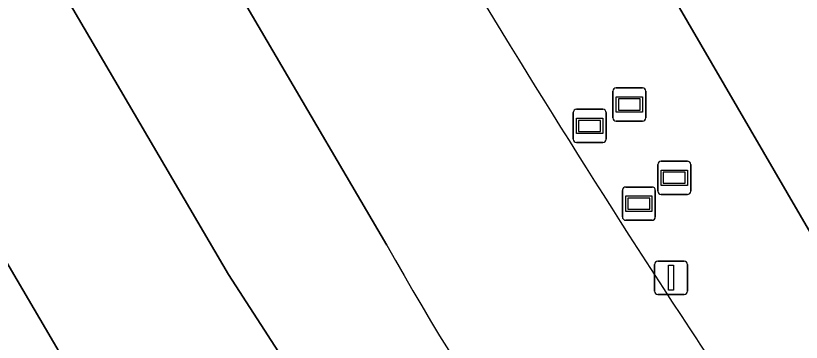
# Model space of a CAD drawing. Extents: x 155018 to 156648, y 383979 to 385733.
# Drawn here: x 155965.2 to 155988.81, y 384833.82 to 384843.64 of the extents above; entities that cross this region are included whole.
import ezdxf

# ---------------------------------------------------------------- set-up
doc = ezdxf.new("R2010")
doc.units = 0
for name, color, linetype in [('IMGEO_Berm_groen', 7, 'Continuous'), ('IMGEO_Parkeervlak_gesloten', 7, 'Continuous'), ('IMGEO_Parkeervlak_open', 7, 'Continuous'), ('IMGEO_Rijbaan_lokaal_gesloten', 7, 'Continuous'), ('IMGEO_Verkeersbordpaal', 7, 'Continuous'), ('IMGEO_Verkeerseiland_groen', 7, 'Continuous'), ('IMGEO_Wegwijzer', 7, 'Continuous')]:
    doc.layers.add(name, color=color, linetype=linetype)

msp = doc.modelspace()

# ---------------------------------------------------------------- linework, layer by layer
at = {"layer": 'IMGEO_Berm_groen'}
msp.add_lwpolyline([(155988.811, 384829.4), (155990.533, 384827.145), (155997.001, 384833.299), (155995.302, 384836.121), (155991.052, 384833.741), (155972.149, 384866.236)], dxfattribs=at)
for centre, radius, start, end in [((156250.407, 385008.319), 317.023, 210.53237, 213.30751), ((156064.716, 384885.646), 94.473, 212.9716, 216.53826)]:
    msp.add_arc(centre, radius, start, end, dxfattribs=at)
at = {"layer": 'IMGEO_Parkeervlak_gesloten'}
for points in [[(155981.253, 384820.042), (155973.203, 384833.364), (155971.597, 384835.865), (155963.834, 384849.111), (155956.062, 384862.435), (155948.253, 384875.822), (155940.718, 384888.798), (155938.292, 384893.055), (155935.89, 384897.326), (155933.51, 384901.609), (155931.147, 384906.043), (155928.826, 384910.5), (155926.547, 384914.979), (155926.098, 384915.88), (155925.651, 384916.782), (155925.205, 384917.685), (155918.109, 384932.502), (155912.529, 384944.815)], [(155935.893, 384886.014), (155943.439, 384873.02), (155951.25, 384859.629), (155959.025, 384846.299), (155966.849, 384832.951), (155969.799, 384828.356), (155972.403, 384824.534), (155976.142, 384819.299), (155978.271, 384816.549), (155980.512, 384819.861), (155980.596, 384819.986)], [(155981.258, 384875.245), (155972.926, 384869.806), (155975.747, 384869.518), (155976.27, 384868.741), (155972.149, 384866.236), (155991.052, 384833.741), (155995.302, 384836.121), (155997.001, 384833.299), (155997.543, 384832.361), (156003.771, 384821.247)]]:
    msp.add_lwpolyline(points, dxfattribs=at)
at = {"layer": 'IMGEO_Parkeervlak_open'}
msp.add_lwpolyline([(155964.057, 384860.389), (155963.825, 384857.831), (155965.559, 384855.153), (155976.357, 384836.745)], dxfattribs=at)
for centre, radius, start, end in [((156250.407, 385008.319), 317.023, 210.53237, 213.30751), ((156051.951, 384878.865), 86.536, 209.1263, 231.3242), ((156064.716, 384885.646), 94.473, 212.9716, 216.53826)]:
    msp.add_arc(centre, radius, start, end, dxfattribs=at)
at = {"layer": 'IMGEO_Rijbaan_lokaal_gesloten'}
for points in [[(155912.529, 384944.815), (155918.109, 384932.502), (155925.205, 384917.685), (155925.651, 384916.782), (155926.098, 384915.88), (155926.547, 384914.979), (155928.826, 384910.5), (155931.147, 384906.043), (155933.51, 384901.609), (155935.89, 384897.326), (155938.292, 384893.055), (155940.718, 384888.798), (155948.253, 384875.822), (155956.062, 384862.435), (155963.834, 384849.111), (155971.597, 384835.865), (155973.203, 384833.364), (155981.253, 384820.042), (155983.336, 384816.735), (155984.592, 384814.908), (155987.12, 384811.227), (155988.5, 384809.261), (155990.13, 384807.18)], [(155976.357, 384836.745), (155965.559, 384855.153), (155963.825, 384857.831), (155959.041, 384866.377), (155944.902, 384890.583), (155938.324, 384902.21), (155934.031, 384910.194)]]:
    msp.add_lwpolyline(points, dxfattribs=at)
msp.add_arc((156051.951, 384878.865), 86.536, 209.1263, 231.3242, dxfattribs=at)
at = {"layer": 'IMGEO_Verkeersbordpaal'}
for p, q in [((155984.501, 384836.263), (155985.291, 384836.263)), ((155985.291, 384836.263), (155984.501, 384836.263)), ((155984.401, 384835.363), (155984.401, 384836.163)), ((155984.401, 384836.163), (155984.401, 384835.363)), ((155985.391, 384836.163), (155985.391, 384835.363)), ((155985.391, 384835.363), (155985.391, 384836.163)), ((155985.291, 384835.263), (155984.501, 384835.263)), ((155984.501, 384835.263), (155985.291, 384835.263))]:
    msp.add_line(p, q, dxfattribs=at)
msp.add_lwpolyline([(155984.821, 384836.138), (155984.971, 384836.138), (155984.971, 384835.388), (155984.821, 384835.388), (155984.821, 384836.138)], dxfattribs=at)
for centre, start, end in [((155984.501, 384836.163), 90, 180), ((155984.501, 384836.163), 90, 180), ((155985.291, 384836.163), 0, 90), ((155985.291, 384836.163), 360, 90), ((155984.501, 384835.363), 180, 270), ((155984.501, 384835.363), 180, 270), ((155985.291, 384835.363), 270, 0), ((155985.291, 384835.363), 270, 0)]:
    msp.add_arc(centre, 0.1, start, end, dxfattribs=at)
at = {"layer": 'IMGEO_Verkeerseiland_groen'}
msp.add_lwpolyline([(155980.596, 384819.986), (155980.512, 384819.861), (155978.271, 384816.549), (155976.142, 384819.299), (155972.403, 384824.534), (155969.799, 384828.356), (155966.849, 384832.951), (155959.025, 384846.299)], dxfattribs=at)
at = {"layer": 'IMGEO_Wegwijzer'}
for p, q in [((155983.149, 384840.572), (155983.149, 384841.372)), ((155983.149, 384841.372), (155983.149, 384840.572)), ((155983.249, 384841.472), (155984.039, 384841.472)), ((155984.039, 384841.472), (155983.249, 384841.472)), ((155984.139, 384841.372), (155984.139, 384840.572)), ((155984.139, 384840.572), (155984.139, 384841.372)), ((155981.953, 384839.927), (155981.953, 384840.727)), ((155981.953, 384840.727), (155981.953, 384839.927)), ((155982.053, 384840.827), (155982.843, 384840.827)), ((155982.843, 384840.827), (155982.053, 384840.827)), ((155982.943, 384840.727), (155982.943, 384839.927)), ((155982.943, 384839.927), (155982.943, 384840.727)), ((155984.039, 384840.472), (155983.249, 384840.472)), ((155983.249, 384840.472), (155984.039, 384840.472)), ((155982.843, 384839.827), (155982.053, 384839.827)), ((155982.053, 384839.827), (155982.843, 384839.827)), ((155984.597, 384839.27), (155985.387, 384839.27)), ((155985.387, 384839.27), (155984.597, 384839.27)), ((155984.497, 384838.37), (155984.497, 384839.17)), ((155984.497, 384839.17), (155984.497, 384838.37)), ((155985.487, 384839.17), (155985.487, 384838.37)), ((155985.487, 384838.37), (155985.487, 384839.17)), ((155983.434, 384837.591), (155983.434, 384838.391)), ((155983.434, 384838.391), (155983.434, 384837.591)), ((155983.534, 384838.491), (155984.324, 384838.491)), ((155984.324, 384838.491), (155983.534, 384838.491)), ((155984.424, 384838.391), (155984.424, 384837.591)), ((155984.424, 384837.591), (155984.424, 384838.391)), ((155985.387, 384838.27), (155984.597, 384838.27)), ((155984.597, 384838.27), (155985.387, 384838.27)), ((155984.324, 384837.491), (155983.534, 384837.491)), ((155983.534, 384837.491), (155984.324, 384837.491))]:
    msp.add_line(p, q, dxfattribs=at)
for points in [[(155983.25, 384841.204), (155984.038, 384841.204), (155984.038, 384840.74), (155983.25, 384840.74), (155983.25, 384841.204)], [(155983.315, 384841.139), (155983.315, 384840.805), (155983.973, 384840.805), (155983.973, 384841.139), (155983.315, 384841.139)], [(155982.054, 384840.559), (155982.842, 384840.559), (155982.842, 384840.095), (155982.054, 384840.095), (155982.054, 384840.559)], [(155982.119, 384840.494), (155982.119, 384840.16), (155982.777, 384840.16), (155982.777, 384840.494), (155982.119, 384840.494)], [(155984.598, 384839.002), (155985.386, 384839.002), (155985.386, 384838.538), (155984.598, 384838.538), (155984.598, 384839.002)], [(155984.663, 384838.937), (155984.663, 384838.603), (155985.321, 384838.603), (155985.321, 384838.937), (155984.663, 384838.937)], [(155983.535, 384838.223), (155984.323, 384838.223), (155984.323, 384837.759), (155983.535, 384837.759), (155983.535, 384838.223)], [(155983.6, 384838.158), (155983.6, 384837.824), (155984.258, 384837.824), (155984.258, 384838.158), (155983.6, 384838.158)]]:
    msp.add_lwpolyline(points, dxfattribs=at)
for centre, start, end in [((155983.249, 384841.372), 90, 180), ((155983.249, 384841.372), 90, 180), ((155984.039, 384841.372), 0, 90), ((155984.039, 384841.372), 360, 90), ((155982.053, 384840.727), 90, 180), ((155982.053, 384840.727), 90, 180), ((155982.843, 384840.727), 0, 90), ((155982.843, 384840.727), 360, 90), ((155983.249, 384840.572), 180, 270), ((155983.249, 384840.572), 180, 270), ((155984.039, 384840.572), 270, 0), ((155984.039, 384840.572), 270, 0), ((155982.053, 384839.927), 180, 270), ((155982.053, 384839.927), 180, 270), ((155982.843, 384839.927), 270, 0), ((155982.843, 384839.927), 270, 0), ((155984.597, 384839.17), 90, 180), ((155984.597, 384839.17), 90, 180), ((155985.387, 384839.17), 0, 90), ((155985.387, 384839.17), 360, 90), ((155983.534, 384838.391), 90, 180), ((155983.534, 384838.391), 90, 180), ((155984.324, 384838.391), 0, 90), ((155984.324, 384838.391), 360, 90), ((155984.597, 384838.37), 180, 270), ((155984.597, 384838.37), 180, 270), ((155985.387, 384838.37), 270, 0), ((155985.387, 384838.37), 270, 0), ((155983.534, 384837.591), 180, 270), ((155983.534, 384837.591), 180, 270), ((155984.324, 384837.591), 270, 0), ((155984.324, 384837.591), 270, 0)]:
    msp.add_arc(centre, 0.1, start, end, dxfattribs=at)

doc.saveas('drawing.dxf')
